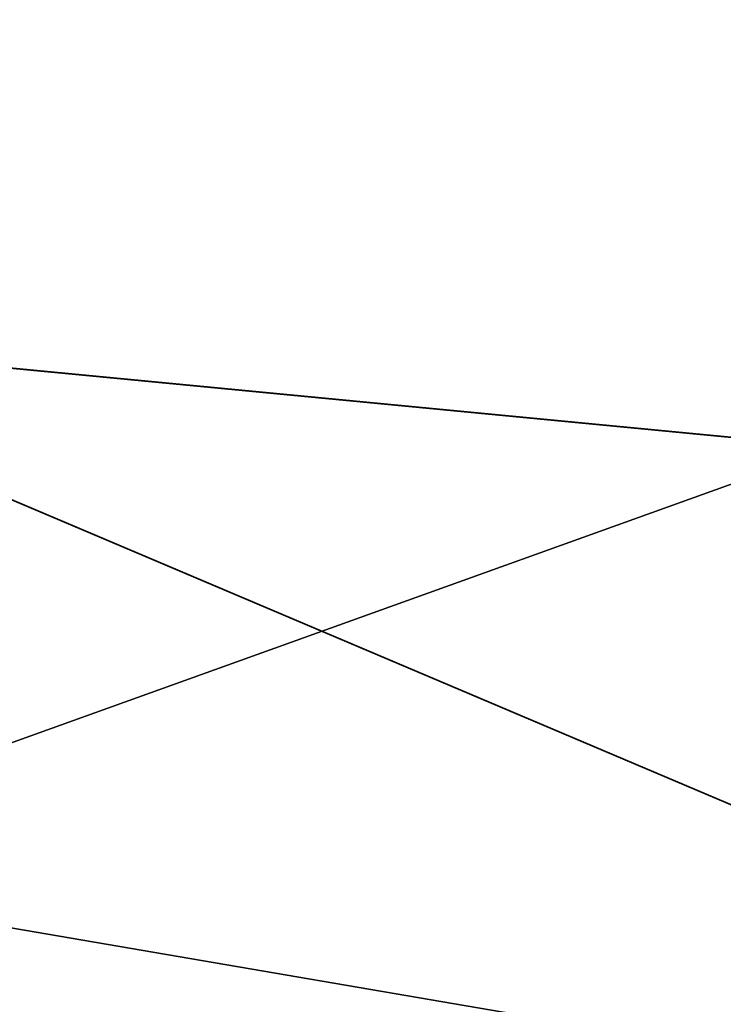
# Model space of a CAD drawing. Header units: millimetres. Extents: x -125 to 171, y -35 to 1363.
# Tile 215 of 656: x 115.471 to 115.969, y 16.153 to 16.85. Entities that reach past the tile are written whole.
import ezdxf

# ---------------------------------------------------------------- set-up
doc = ezdxf.new("R2010")
doc.units = ezdxf.units.MM
doc.header["$LTSCALE"] = 65.185185
for name, color, linetype in [('123', 7, 'CONTINUOUS'), ('126', 7, 'CONTINUOUS'), ('127', 7, 'CONTINUOUS')]:
    doc.layers.add(name, color=color, linetype=linetype)

msp = doc.modelspace()

# ---------------------------------------------------------------- linework, layer by layer
at = {"layer": '123', "linetype": 'CONTINUOUS'}
for points in [[(120.30597, 18.07783, -5.87384), (120.30597, 15.37792, -11.17271), (115.21787, 19.0954, -6.21566), (120.30597, 18.07783, -5.87384)], [(115.21787, 19.0954, -6.21566), (120.30597, 15.37792, -11.17271), (115.21787, 17.59196, -9.68461), (115.21787, 19.0954, -6.21566)], [(115.21787, 16.24944, 11.79934), (120.30597, 18.07783, 5.87384), (115.21787, 18.17305, 8.54453), (115.21787, 16.24944, 11.79934)], [(120.30597, 15.37792, 11.17271), (120.30597, 18.07783, 5.87384), (115.21787, 16.24944, 11.79934), (120.30597, 15.37792, 11.17271)], [(115.21787, 17.59196, -9.68461), (120.30597, 15.37792, -11.17271), (115.21787, 15.46496, -12.81029), (115.21787, 17.59196, -9.68461)], [(115.21787, 13.74987, 14.63591), (120.30597, 15.37792, 11.17271), (115.21787, 16.24944, 11.79934), (115.21787, 13.74987, 14.63591)]]:
    msp.add_3dface(points, dxfattribs=at)
at = {"layer": '126', "linetype": 'CONTINUOUS'}
for points in [[(115.18118, 16.63098, 8.28096), (115.18118, 17.86944, 5.08398), (120.11021, 16.15725, 6.69255), (115.18118, 16.63098, 8.28096)], [(120.11021, 16.15725, 6.69255), (115.18118, 17.86944, 5.08398), (120.11021, 17.15244, 3.41183), (120.11021, 16.15725, 6.69255)], [(115.18118, 17.86924, -5.08469), (115.18118, 16.63066, -8.28161), (120.11021, 16.15725, -6.69255), (115.18118, 17.86924, -5.08469)], [(120.11021, 17.15244, -3.41183), (115.18118, 17.86924, -5.08469), (120.11021, 16.15725, -6.69255), (120.11021, 17.15244, -3.41183)], [(115.18118, 14.82616, 11.19593), (115.18118, 16.63098, 8.28096), (120.11021, 14.54114, 9.71608), (115.18118, 14.82616, 11.19593)], [(120.11021, 14.54114, 9.71608), (115.18118, 16.63098, 8.28096), (120.11021, 16.15725, 6.69255), (120.11021, 14.54114, 9.71608)], [(115.18118, 16.63066, -8.28161), (115.18118, 14.82572, -11.19651), (120.11021, 14.54114, -9.71608), (115.18118, 16.63066, -8.28161)], [(120.11021, 16.15725, -6.69255), (115.18118, 16.63066, -8.28161), (120.11021, 14.54114, -9.71608), (120.11021, 16.15725, -6.69255)]]:
    msp.add_3dface(points, dxfattribs=at)
at = {"layer": '127', "linetype": 'CONTINUOUS'}
for points in [[(115.2, 17.1), (115.2, 15.79834, 6.54389), (120.0433, 17.1), (115.2, 17.1)], [(120.0433, 17.1), (115.2, 15.79834, 6.54389), (120.0433, 16.77143, 3.33604), (120.0433, 17.1)], [(115.2, 15.79834, -6.54389), (115.2, 17.1), (120.0433, 15.79834, -6.54389), (115.2, 15.79834, -6.54389)], [(120.0433, 15.79834, -6.54389), (115.2, 17.1), (120.0433, 16.77143, -3.33604), (120.0433, 15.79834, -6.54389)], [(120.0433, 16.77143, -3.33604), (115.2, 17.1), (120.0433, 17.1), (120.0433, 16.77143, -3.33604)], [(120.0433, 16.77143, 3.33604), (115.2, 15.79834, 6.54389), (120.0433, 15.79834, 6.54389), (120.0433, 16.77143, 3.33604)]]:
    msp.add_3dface(points, dxfattribs=at)

doc.saveas('drawing.dxf')
